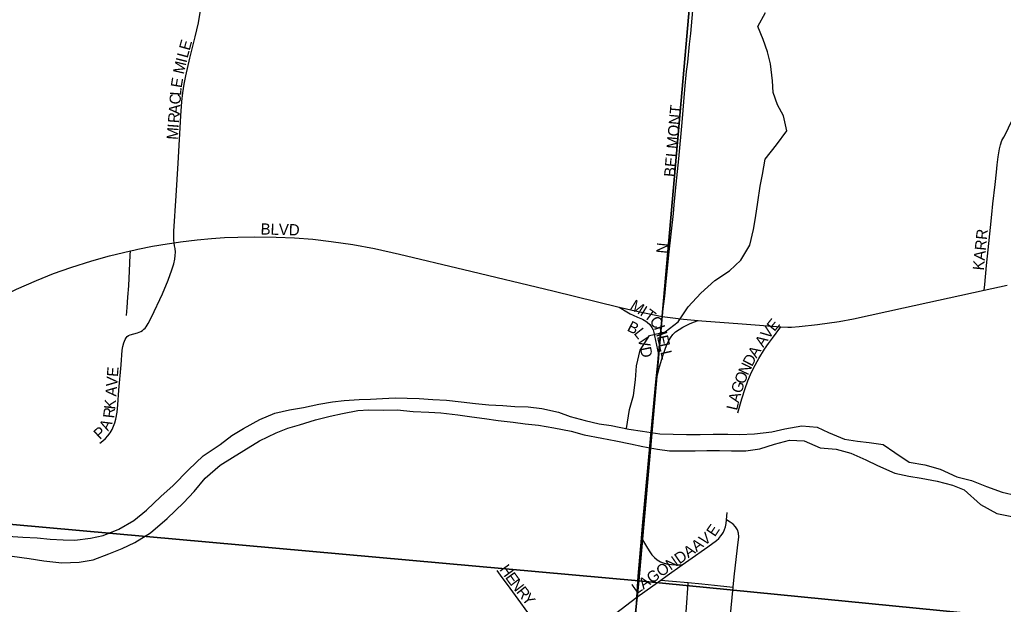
# Model space of a CAD drawing. Extents: x 1410790 to 1770854, y 566777 to 831614.
# Drawn here: x 1607334 to 1611737, y 707920 to 710537 of the extents above; entities that cross this region are included whole.
import ezdxf

# ---------------------------------------------------------------- set-up
doc = ezdxf.new("R2010")
doc.units = 0
for name, color, linetype in [('GM_X_City_Street', 7, 'Continuous'), ('GM_X_City_Street_Text', 7, 'Continuous'), ('GM_X_Interchange_Ramps', 7, 'Continuous'), ('GM_X_Major_River', 7, 'Continuous'), ('GM_X_Minor_River', 7, 'Continuous'), ('GM_X_Section', 7, 'Continuous'), ('GM_X_State_Route', 7, 'Continuous')]:
    doc.layers.add(name, color=color, linetype=linetype)

msp = doc.modelspace()

# ---------------------------------------------------------------- linework, layer by layer
at = {"layer": 'GM_X_City_Street'}
for points in [[(1608024.7, 709537.9), (1608023.8, 709549.6), (1608023.2, 709568.2), (1608024.3, 709589.6), (1608034, 709747.8), (1608042.5, 709893.7), (1608054.6, 710105.9), (1608059.4, 710170.6), (1608063.6, 710209.9), (1608070.2, 710248.3), (1608078.2, 710286.1), (1608095.8, 710364.2), (1608119.7, 710460.6), (1608133.6, 710523.1), (1608144.5, 710586.8), (1608157.9, 710668.9), (1608165, 710729.4)], [(1610210.1, 709207.3), (1610221.2, 709299), (1610226.9, 709365.4), (1610241.2, 709497.3), (1610260.4, 709669.5), (1610264, 709708.2), (1610272.5, 709799.9), (1610284.1, 709913.9), (1610299.7, 710077.1), (1610311.3, 710223.6), (1610319.3, 710304.6), (1610324, 710347.1), (1610332.7, 710427.1), (1610337.9, 710474.5), (1610350.1, 710612.2)], [(1611651, 709325.4), (1611653.6, 709351.2), (1611662, 709436.2), (1611668.9, 709505.8), (1611678.8, 709606.4), (1611685, 709664.5), (1611690.1, 709712.3), (1611699.7, 709799), (1611705.9, 709854.6), (1611709.5, 709886.8), (1611713.5, 709923.3), (1611719.6, 709958.8), (1611723.9, 709977.1), (1611730.9, 709995.3), (1611738.7, 710010.9), (1611749.6, 710030.5), (1611770.8, 710074.7), (1611777.7, 710089.1), (1611783.8, 710106.4), (1611787.3, 710120.1), (1611790.3, 710136), (1611791.2, 710144)], [(1607692.5, 708641.2), (1607705.6, 708651.1), (1607717.7, 708662.2), (1607728.7, 708674.3), (1607738.6, 708687.5), (1607747, 708701.5), (1607753.9, 708716.4), (1607759.3, 708731.9), (1607763.6, 708747.7), (1607769.7, 708779.9), (1607773.5, 708812.6), (1607778.2, 708878), (1607787.6, 708992.4), (1607792.5, 709057.9), (1607795.1, 709074), (1607799.3, 709090), (1607805.8, 709105.1), (1607810.2, 709112), (1607815.4, 709118), (1607820.2, 709122.4), (1607828.8, 709126.4), (1607844.8, 709130.8), (1607860.7, 709135.2), (1607875.6, 709141.5), (1607883.2, 709145.4), (1607889, 709150.6), (1607894.9, 709155.4), (1607900.1, 709162.5), (1607909.2, 709176.2), (1607924.1, 709205.5), (1607972.8, 709309.5), (1607998.3, 709370), (1608014.6, 709416.4), (1608023.4, 709444.1), (1608028.1, 709464.5), (1608030.4, 709480.9), (1608030.8, 709496.7), (1608029.1, 709512.3), (1608027.2, 709523.8), (1608024.7, 709537.9)], [(1607830, 709502.1), (1607844.6, 709505.5), (1607862.9, 709509.5), (1607927.7, 709522.3), (1607993.6, 709533.3), (1608024.7, 709537.9)], [(1608024.7, 709537.9), (1608053.6, 709542.2), (1608128.3, 709550.7), (1608192, 709557), (1608251.2, 709561.4), (1608309.8, 709563.9), (1608384.1, 709565), (1608482.5, 709563.8), (1608564.5, 709560.2), (1608646.2, 709553.5), (1608727.7, 709544), (1608825.1, 709530.2), (1608921.8, 709512), (1609034, 709487.5), (1609321.2, 709419), (1609719.9, 709322.6), (1610017.9, 709250.4)], [(1606398.5, 708687.3), (1606456.7, 708747.5), (1606569.6, 708868.4), (1606615.3, 708915.5), (1606651, 708949.3), (1606688.6, 708981), (1606728.4, 709009.8), (1606769.9, 709036.2), (1606794.4, 709051.3), (1606999.3, 709163.7), (1607143.5, 709241.8), (1607245.6, 709294.4), (1607319.4, 709330.1), (1607409.6, 709369.4), (1607485.7, 709399.9), (1607562.9, 709427.6), (1607656.7, 709457.3), (1607735.7, 709479.1), (1607830, 709502.1)], [(1607812.4, 709212.3), (1607815, 709248.3), (1607818.1, 709294.3), (1607821.6, 709345.9), (1607825, 709411.9), (1607828.9, 709482.7), (1607830, 709502.1)], [(1610017.9, 709250.4), (1610102.5, 709229.8), (1610210.1, 709207.3)], [(1610017.9, 709250.4), (1610051.8, 709229.3), (1610067.1, 709220.4), (1610079.2, 709214.3), (1610099.7, 709205.5), (1610114.7, 709199.2), (1610121.8, 709195.7), (1610129, 709191.7), (1610135.9, 709187.5), (1610142.3, 709182.6), (1610154.1, 709171.5), (1610163.8, 709158.6), (1610168.9, 709148.1), (1610173, 709135.8), (1610175.9, 709121.6), (1610193.4, 709037.9)], [(1610549.1, 708776.6), (1610565.9, 708839.7), (1610580.5, 708885.8), (1610593.1, 708919.9), (1610605.2, 708948.7), (1610618.4, 708976.6), (1610642.1, 709019.6), (1610667.7, 709061.3), (1610685.5, 709087.6), (1610703, 709111.7), (1610741.6, 709162.5)], [(1610299.3, 708096), (1610328.6, 708116.5), (1610414.2, 708176.5), (1610453.1, 708205.8), (1610463.2, 708214.4), (1610472.8, 708225.5), (1610478.8, 708233.6), (1610483.9, 708242.2), (1610488.9, 708253.8), (1610493, 708266.9), (1610496, 708281.1), (1610498, 708297.2)], [(1610498, 708297.2), (1610500.6, 708330.1)], [(1610528, 707996.6), (1610532.6, 708042.2), (1610547.6, 708172.4), (1610552.2, 708221.4), (1610551.8, 708237.7), (1610547, 708253.3), (1610538.3, 708267.1), (1610526.8, 708278.6), (1610513.4, 708287.4), (1610498, 708297.2)], [(1610117.3, 708215.3), (1610144.5, 708170.5), (1610154.6, 708153.8), (1610163.7, 708140.7), (1610174.7, 708128.8), (1610187.9, 708118.1), (1610202.6, 708109.8), (1610218.4, 708103.7), (1610234.8, 708099.9), (1610251.7, 708097.9), (1610272.3, 708096.2), (1610299.3, 708096)], [(1610203, 708028), (1610231.6, 708048.5), (1610299.3, 708096)], [(1609468.9, 708070.5), (1609484.4, 708050.3), (1609528.4, 707992.6), (1609643.1, 707834.1), (1609742.8, 707694.2)], [(1610096.2, 707951.8), (1610203, 708028)], [(1610203, 708028), (1610255.9, 708023.1), (1610326.6, 708016.6)], [(1610299.3, 707663.6), (1610300.8, 707681.4), (1610306, 707741.7), (1610313.7, 707844.6), (1610320.7, 707926.8), (1610325, 707992.6), (1610326.6, 708016.6)], [(1610326.6, 708016.6), (1610387.5, 708010.6), (1610444.1, 708005), (1610513.3, 707998.1), (1610528, 707996.6)], [(1610504.8, 707764.9), (1610528, 707996.6)], [(1610055, 707381.6), (1610066.3, 707512.1), (1610076.7, 707651.9), (1610083.8, 707746.6), (1610089.9, 707829.8), (1610096.2, 707951.8)]]:
    msp.add_lwpolyline(points, dxfattribs=at)
at = {"layer": 'GM_X_Interchange_Ramps'}
msp.add_lwpolyline([(1610181.3, 708915.9), (1610198.2, 708982.9), (1610212.8, 709031.3), (1610221.3, 709057.4), (1610230.4, 709082), (1610237.6, 709098), (1610246.5, 709113), (1610257.3, 709126.8), (1610270, 709138.8), (1610285.7, 709150.2), (1610302.3, 709160.1), (1610314.6, 709166.8), (1610332.4, 709175.4), (1610349.6, 709182.2), (1610371.2, 709189.6)], dxfattribs=at)
at = {"layer": 'GM_X_Major_River'}
for points in [[(1607280.1, 708224), (1607348.1, 708220.4), (1607412.2, 708216.8), (1607470.2, 708211.5), (1607528.2, 708208.1), (1607580.3, 708206.8), (1607650.6, 708215.2), (1607707, 708227.9), (1607777.9, 708256.3), (1607844.9, 708294.9), (1607902.1, 708341.7), (1607965.7, 708402.4), (1608021, 708451.3), (1608088.8, 708521.9), (1608154.5, 708584.5), (1608231.8, 708634.9), (1608282.9, 708675.8), (1608335.8, 708706.7), (1608408.9, 708747.1), (1608475.7, 708775.6), (1608542.2, 708790.1), (1608604.5, 708800.7), (1608673, 708815.1), (1608733.4, 708825.7), (1608785.7, 708832.5), (1608853.9, 708836.9), (1608904, 708837.7), (1608958.2, 708840.5), (1609014.4, 708843.2), (1609122.5, 708840.6), (1609182.6, 708837.2), (1609244.6, 708833.7), (1609310.6, 708826.1), (1609374.5, 708818.6), (1609434.5, 708813.2), (1609496.5, 708809.7), (1609550.5, 708804.4), (1609610.6, 708803), (1609670.5, 708795.6), (1609746.3, 708779.7), (1609797.9, 708760.4), (1609865.7, 708742.8), (1609927.4, 708727.3), (1609981.3, 708720), (1610061.1, 708704.1), (1610121, 708694.6), (1610198.9, 708682.7), (1610319, 708679.9), (1610379.2, 708680.5), (1610437.3, 708681.1), (1610503.4, 708681.6), (1610555.5, 708680.3), (1610623.7, 708682.8), (1610700.1, 708691), (1610758.5, 708705.7), (1610835, 708717.9), (1610903, 708712.3), (1610954.5, 708689), (1611025.9, 708659.2), (1611083.8, 708649.8), (1611135.8, 708644.6), (1611199.7, 708635), (1611251, 708599.7), (1611316, 708556), (1611385.9, 708544.3), (1611453.6, 708524.7), (1611528.9, 708490.8), (1611594.6, 708473.2)], [(1607300, 708135.2), (1607375.9, 708125.4), (1607441.8, 708113.8), (1607521.7, 708105.9), (1607599.9, 708108.1), (1607662.3, 708118.6), (1607733.1, 708145), (1607791.8, 708169.7), (1607848.6, 708196.5), (1607919.7, 708238.9), (1607993.4, 708303.4), (1608067.2, 708373.9), (1608114.6, 708425), (1608164.1, 708484), (1608231.6, 708542.6), (1608286.6, 708577.4), (1608337.4, 708608.3), (1608406.6, 708650.8), (1608481.6, 708687.2), (1608534.2, 708708), (1608586.6, 708722.8), (1608657.3, 708745.2), (1608723.8, 708761.7), (1608778.3, 708774.5), (1608846.7, 708786.9), (1608896.9, 708789.8), (1608963, 708788.2), (1609023.1, 708790.8), (1609095.1, 708783.1), (1609165.1, 708779.4), (1609219.2, 708776.1), (1609295.1, 708768.3), (1609357, 708758.8), (1609415, 708751.4), (1609474.9, 708742), (1609542.8, 708734.4), (1609596.7, 708727.1), (1609656.7, 708721.6), (1609724.6, 708710), (1609802.4, 708694.1), (1609860.1, 708678.7), (1609939.9, 708662.8), (1610001.7, 708651.3), (1610067.5, 708637.7), (1610123.4, 708626.3), (1610189.2, 708614.8), (1610243.1, 708607.4), (1610295.2, 708606.2), (1610357.4, 708606.8), (1610409.5, 708607.5), (1610465.6, 708608.2), (1610519.7, 708606.9), (1610583.8, 708607.4), (1610646.2, 708616), (1610712.8, 708636.5), (1610779.4, 708655), (1610845.4, 708651.4), (1610916.8, 708619.7), (1610988.8, 708613.9), (1611054.5, 708596.3), (1611121.9, 708566.6), (1611173.4, 708541.3), (1611250.7, 708507.4), (1611314.5, 708493.8), (1611368.4, 708484.6), (1611440.2, 708470.8), (1611510, 708453.1), (1611561.5, 708431.8), (1611634.1, 708365.9), (1611707.3, 708326), (1611775.1, 708312.4)], [(1611594.6, 708473.2), (1611662.1, 708447.5), (1611731.6, 708421.8), (1611795.4, 708406.2)]]:
    msp.add_lwpolyline(points, dxfattribs=at)
at = {"layer": 'GM_X_Minor_River'}
msp.add_lwpolyline([(1610050, 708706.3), (1610062.9, 708792.4), (1610081.3, 708854.4), (1610089.9, 708924.5), (1610094.3, 708986.6), (1610110.9, 709056.6), (1610153.3, 709122.4), (1610223.4, 709139.9), (1610281.7, 709183.6), (1610326.1, 709251.4), (1610382.5, 709313.1), (1610444.9, 709368.8), (1610511.2, 709412.4), (1610561.5, 709460.1), (1610602, 709527.9), (1610618.5, 709598), (1610626.9, 709650), (1610637.4, 709720.1), (1610648, 709792.1), (1610658.4, 709844.2), (1610670.9, 709912.2), (1610721.3, 709975.9), (1610767.8, 710039.7), (1610752.3, 710106), (1610726.7, 710156.3), (1610707.2, 710210.5), (1610703.6, 710262.7), (1610694.2, 710338.9), (1610680.7, 710393.1), (1610661.1, 710447.3), (1610637.6, 710505.6), (1610672, 710569.5)], dxfattribs=at)
at = {"layer": 'GM_X_Section'}
for points in [[(1605148.2, 713864), (1610461.8, 713357.1), (1610573.5, 713343.5), (1610104.6, 708025.3), (1604648.8, 708516.3)], [(1610573.5, 713343.5), (1615809.3, 712845.7), (1615933.1, 712831.9), (1615479.9, 707495.5), (1610104.6, 708025.3)], [(1604648.8, 708516.3), (1610104.6, 708025.3), (1609553.2, 702682.3), (1604192.4, 703233.9)], [(1610104.6, 708025.3), (1615479.9, 707495.5), (1615120.2, 702135.6), (1609553.2, 702682.3)]]:
    msp.add_lwpolyline(points, close=True, dxfattribs=at)
at = {"layer": 'GM_X_State_Route'}
for points in [[(1610741.6, 709162.5), (1610771.7, 709160.9), (1610788.2, 709160.9), (1610823.3, 709163.4), (1610904.8, 709172.8), (1611002.3, 709186.1), (1611066.9, 709197.8), (1611290.7, 709247), (1611651, 709325.4), (1611754.5, 709347.9)], [(1610096.2, 707951.8), (1610101.8, 708045.1), (1610117.3, 708215.3), (1610122.4, 708270.6), (1610147.3, 708546.4), (1610165.1, 708741.1), (1610181.3, 708915.9), (1610189.7, 709000.6), (1610193.4, 709037.9), (1610210.1, 709207.3)], [(1610210.1, 709207.3), (1610269.6, 709200.6), (1610305.3, 709196.4), (1610371.2, 709189.6), (1610387.3, 709188.1), (1610568.1, 709174.8), (1610741.6, 709162.5)], [(1609444.6, 707481), (1609474.2, 707502.5), (1609629.9, 707614.9), (1609742.8, 707694.2), (1609817.5, 707746.6), (1610000.1, 707878.3), (1610096.2, 707951.8)]]:
    msp.add_lwpolyline(points, dxfattribs=at)

# ---------------------------------------------------------------- texts
at = {"layer": 'GM_X_City_Street_Text'}
for s, rotation, p in [('E', 74.5124, (1608094.1, 710395.9)), ('I', 76.1439, (1608079.9, 710340.9)), ('L', 75.0492, (1608085.1, 710362.1)), ('M', 76.7324, (1608067.8, 710289.7)), ('E', 80.5017, (1608058.5, 710229.1)), ('C', 85.6873, (1608053, 710155.7)), ('L', 85.6958, (1608056, 710195.1)), ('A', 85.6901, (1608049.7, 710111.8)), ('BELMONT', 84.8794, (1610267.5, 709830.8)), ('R', 85.6981, (1608046.7, 710072.3)), ('I', 85.6983, (1608045.1, 710050.4)), ('M', 85.6977, (1608041.1, 709997.7)), ('BLVD', 358.5264, (1608411.6, 709575.3)), ('KARR', 84.1482, (1611649.1, 709412.7)), ('N', 84.2937, (1610232.4, 709487.7)), ('M', 328.0834, (1610061.9, 709243.9)), ('I', 328.0688, (1610106.7, 709216)), ('T', 323.824, (1610124.6, 709204.9)), ('B', 333.1091, (1610049.4, 709146.3)), ('C', 306.8845, (1610150.2, 709186.9)), ('E', 51.0373, (1610712.1, 709137.9)), ('L', 308.5915, (1610080.4, 709131.9)), ('H', 288.6907, (1610172, 709158.9)), ('V', 53.1738, (1610686.1, 709103.1)), ('V', 282.9815, (1610099.8, 709109.7)), ('E', 282.8963, (1610185.8, 709118.5)), ('L', 282.5851, (1610193.6, 709084.2)), ('A', 56.1645, (1610662, 709067.1)), ('D', 281.7986, (1610109.6, 709067.1)), ('L', 282.5318, (1610201.3, 709049.9)), ('A', 58.2379, (1610631.8, 709019.1)), ('N', 64.4709, (1610593.2, 708941.6)), ('D', 62.4868, (1610611.9, 708980.9)), ('E', 85.5971, (1607773.4, 708936.7)), ('O', 68.2311, (1610577.2, 708901.5)), ('V', 85.6123, (1607770, 708892.8)), ('G', 71.7724, (1610563.7, 708860.5)), ('A', 85.4999, (1607766.5, 708848.8)), ('K', 83.9318, (1607760.6, 708790.4)), ('A', 75.4601, (1610552.9, 708818.7)), ('R', 83.4399, (1607756.1, 708750.6)), ('L', 76.7657, (1610544.9, 708784.8)), ('A', 62.6037, (1607730, 708692.7)), ('P', 42.7387, (1607692.8, 708653.8)), ('E', 56.0744, (1610445.3, 708218.8)), ('A', 37.6699, (1610363.7, 708152.3)), ('V', 37.6986, (1610398.5, 708179.2)), ('LAGONDA', 35.06, (1610095.4, 707963.2)), ('H', 305.8908, (1609479.3, 708075.4)), ('E', 305.8807, (1609505.1, 708039.8)), ('N', 307.5603, (1609526.7, 708010)), ('R', 308.6018, (1609554.1, 707974.4)), ('Y', 308.6571, (1609578.9, 707943.4))]:
    msp.add_text(s, height=50, rotation=rotation, dxfattribs=at).set_placement(p)

doc.saveas('drawing.dxf')
